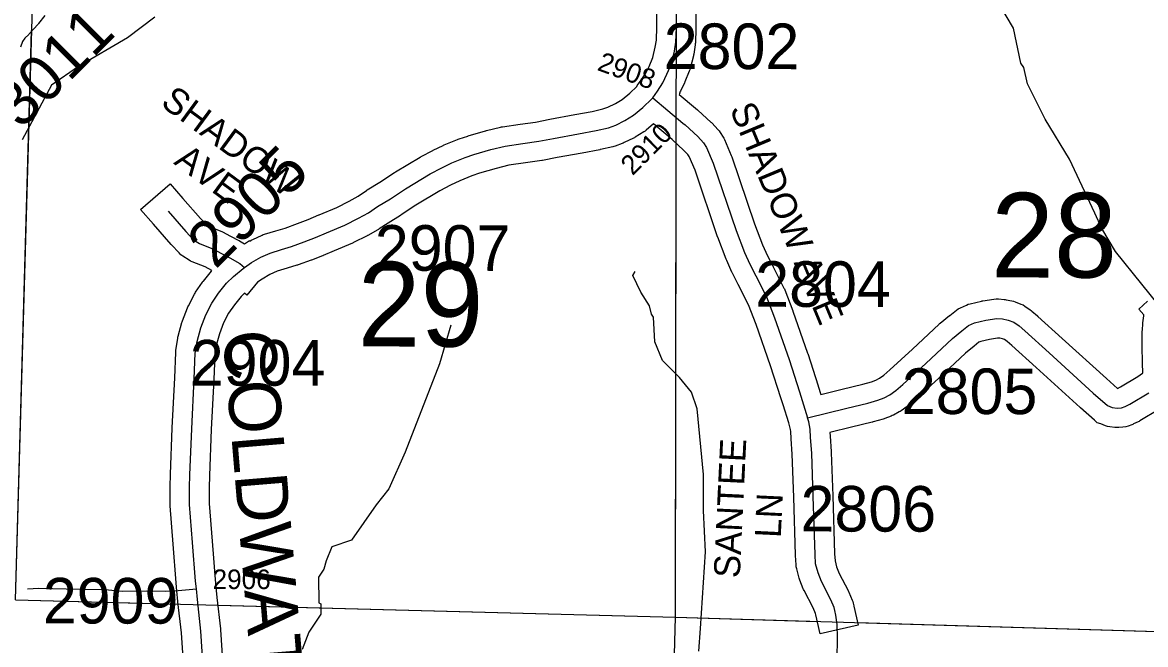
# Model space of a CAD drawing. Extents: x -132.8 to -73.3, y -60 to -26.
# Drawn here: x -120.572 to -118.847, y -37.469 to -36.514 of the extents above; entities that cross this region are included whole.
import ezdxf

# ---------------------------------------------------------------- set-up
doc = ezdxf.new("R2010")
doc.units = 0
for name, color, linetype in [('tdCoHydroRiver', 7, 'Continuous'), ('tdCoSecRdNmbr', 7, 'Continuous'), ('tdCoSecRdTxt', 7, 'Continuous'), ('tdCoSecRteBand', 7, 'Continuous'), ('tdCoSecRteCL', 7, 'Continuous'), ('tdCoSectLine', 7, 'Continuous'), ('tdCoSectLinePart', 7, 'Continuous'), ('tdCoSectNmbr', 7, 'Continuous'), ('tdCoSurfAsphalt', 7, 'Continuous'), ('tdCoSurfGravel', 7, 'Continuous'), ('tdCoSurfLNO', 7, 'Continuous')]:
    doc.layers.add(name, color=color, linetype=linetype)

msp = doc.modelspace()

# ---------------------------------------------------------------- linework, layer by layer
at = {"layer": 'tdCoHydroRiver'}
for points in [[(-118.8126, -36.9658), (-118.8936, -36.8658), (-118.9147, -36.8305), (-118.9251, -36.8066), (-118.9639, -36.7235), (-119.0017, -36.6625), (-119.0287, -36.6081), (-119.0343, -36.5828), (-119.0389, -36.5763), (-119.05, -36.5224), (-119.0712, -36.4871), (-119.0939, -36.4518), (-119.1149, -36.4118), (-119.1457, -36.2674), (-119.1558, -36.2308), (-119.1614, -36.2055), (-119.1686, -36.18), (-119.1679, -36.1532)], [(-120.3689, -36.5055), (-120.4108, -36.5375), (-120.4861, -36.5812), (-120.5279, -36.6101), (-120.5728, -36.694)], [(-119.5335, -37.4794), (-119.531, -37.4448), (-119.5231, -37.3267), (-119.5261, -37.2635), (-119.5262, -37.2083), (-119.5361, -37.1071), (-119.5449, -37.0816), (-119.5632, -37.059), (-119.5893, -37.0331), (-119.6012, -37.0043), (-119.6033, -36.9664), (-119.6063, -36.9616), (-119.6091, -36.9489), (-119.6228, -36.928), (-119.6347, -36.9025), (-119.6314, -36.8963)], [(-119.9145, -36.9785), (-119.9319, -37.038), (-119.9845, -37.1738), (-120.0097, -37.2299), (-120.0293, -37.2546), (-120.0671, -37.3088), (-120.0973, -37.319), (-120.1058, -37.3408), (-120.1093, -37.3534), (-120.1175, -37.3658), (-120.117, -37.4052), (-120.1139, -37.4069), (-120.1143, -37.4226), (-120.1324, -37.4505), (-120.1426, -37.4771)]]:
    msp.add_lwpolyline(points, dxfattribs=at)
at = {"layer": 'tdCoSecRteBand'}
for points in [[(-120.3241, -37.5133), (-120.3281, -37.4512), (-120.3335, -37.4037), (-120.3335, -37.4034), (-120.3336, -37.4031), (-120.3351, -37.3866), (-120.3362, -37.375), (-120.3362, -37.3748), (-120.3362, -37.3746), (-120.341, -37.315), (-120.341, -37.315), (-120.341, -37.3149), (-120.3455, -37.2563), (-120.3456, -37.2552), (-120.3456, -37.2541), (-120.3457, -37.2283), (-120.3457, -37.2277), (-120.3457, -37.2271), (-120.3451, -37.2077), (-120.3451, -37.2076), (-120.3451, -37.2074), (-120.3422, -37.1367), (-120.3422, -37.1366), (-120.3422, -37.1364), (-120.3385, -37.0597), (-120.337, -37.0206), (-120.3369, -37.0188), (-120.3366, -37.0171), (-120.3338, -36.9991), (-120.3335, -36.9974), (-120.3331, -36.9958), (-120.3273, -36.9748), (-120.3269, -36.9735), (-120.3264, -36.9722), (-120.3189, -36.9522), (-120.3182, -36.9505), (-120.3174, -36.9489), (-120.3081, -36.9311), (-120.3073, -36.9295), (-120.3063, -36.928), (-120.2958, -36.9127), (-120.2952, -36.9118), (-120.2945, -36.9109), (-120.2822, -36.8956), (-120.2815, -36.8946), (-120.2916, -36.8893), (-120.3116, -36.8812), (-120.3141, -36.8802), (-120.3164, -36.8788), (-120.3258, -36.8729), (-120.3291, -36.8707), (-120.3318, -36.8678), (-120.3434, -36.8552), (-120.3437, -36.8549), (-120.3439, -36.8546), (-120.3711, -36.8236), (-120.3908, -36.801), (-120.3456, -36.7615), (-120.3259, -36.7841), (-120.299, -36.8149), (-120.2904, -36.8242), (-120.2867, -36.8266), (-120.2677, -36.8342), (-120.2663, -36.8348), (-120.2649, -36.8355), (-120.2529, -36.8419), (-120.2402, -36.8485), (-120.2395, -36.8488), (-120.2388, -36.8492), (-120.2312, -36.8537), (-120.2237, -36.8485), (-120.223, -36.8495), (-120.221, -36.8483), (-120.2198, -36.8476), (-120.2184, -36.847), (-120.2042, -36.8405), (-120.2024, -36.8397), (-120.2005, -36.8392), (-120.1833, -36.8339), (-120.1832, -36.8339), (-120.1831, -36.8338), (-120.1687, -36.8296), (-120.1499, -36.8227), (-120.1337, -36.8165), (-120.1171, -36.8093), (-120.117, -36.8092), (-120.1168, -36.8091), (-120.0897, -36.7978), (-120.0703, -36.7881), (-120.0567, -36.7806), (-120.0438, -36.7718), (-120.0433, -36.7715), (-120.0427, -36.7711), (-120.0233, -36.7592), (-120.0007, -36.7442), (-120.0001, -36.7438), (-119.9995, -36.7434), (-119.9614, -36.7205), (-119.9606, -36.72), (-119.9598, -36.7196), (-119.9421, -36.7104), (-119.9418, -36.7102), (-119.9415, -36.7101), (-119.9263, -36.7026), (-119.9254, -36.7022), (-119.9246, -36.7018), (-119.9042, -36.6933), (-119.9029, -36.6928), (-119.9016, -36.6924), (-119.8881, -36.6882), (-119.8879, -36.6881), (-119.8876, -36.688), (-119.8613, -36.6802), (-119.8606, -36.68), (-119.8598, -36.6798), (-119.8379, -36.6745), (-119.8365, -36.6742), (-119.8351, -36.674), (-119.808, -36.6702), (-119.7842, -36.6667), (-119.7624, -36.6625), (-119.7623, -36.6625), (-119.7622, -36.6625), (-119.7238, -36.6553), (-119.6971, -36.6504), (-119.6808, -36.6466), (-119.673, -36.6438), (-119.6615, -36.6382), (-119.6513, -36.6319), (-119.6397, -36.6222), (-119.6289, -36.6119), (-119.628, -36.6108), (-119.6219, -36.6024), (-119.6149, -36.5916), (-119.61, -36.5812), (-119.6043, -36.5676), (-119.6004, -36.5519), (-119.5987, -36.5409), (-119.5979, -36.5212), (-119.5975, -36.4636)], [(-119.5375, -36.4642), (-119.5379, -36.5221), (-119.5379, -36.5225), (-119.5379, -36.523), (-119.5388, -36.545), (-119.5389, -36.5466), (-119.5391, -36.5483), (-119.5413, -36.5624), (-119.5415, -36.5638), (-119.5418, -36.5651), (-119.5466, -36.5844), (-119.5472, -36.5866), (-119.5481, -36.5887), (-119.5549, -36.605), (-119.5551, -36.6056), (-119.5554, -36.6063), (-119.5615, -36.6191), (-119.5624, -36.6209), (-119.5631, -36.622), (-119.5625, -36.6225), (-119.5637, -36.6242), (-119.5388, -36.6452), (-119.5353, -36.6482), (-119.5348, -36.6486), (-119.5344, -36.649), (-119.5149, -36.6667), (-119.5139, -36.6676), (-119.5131, -36.6685), (-119.5042, -36.6782), (-119.5022, -36.6803), (-119.5007, -36.6827), (-119.4963, -36.6898), (-119.4951, -36.6917), (-119.4943, -36.6937), (-119.4837, -36.7181), (-119.4832, -36.7193), (-119.4828, -36.7204), (-119.4479, -36.823), (-119.4356, -36.8555), (-119.4282, -36.8721), (-119.4195, -36.8888), (-119.4194, -36.889), (-119.4193, -36.8891), (-119.4028, -36.9217), (-119.4021, -36.923), (-119.4016, -36.9245), (-119.3892, -36.9565), (-119.3891, -36.957), (-119.3889, -36.9574), (-119.3665, -37.0218), (-119.3663, -37.0221), (-119.3662, -37.0224), (-119.3502, -37.072), (-119.3502, -37.0722), (-119.3501, -37.0723), (-119.3461, -37.0851)], [(-120.5379, -36.5033), (-120.5475, -36.5154), (-120.5482, -36.5162), (-120.5488, -36.5169), (-120.5614, -36.5307), (-120.562, -36.5314), (-120.5627, -36.532), (-120.5687, -36.5379), (-120.5721, -36.5432), (-120.5755, -36.5519)], [(-119.3472, -37.4528), (-119.3539, -37.4236), (-119.3539, -37.4235), (-119.3543, -37.4217), (-119.3579, -37.413), (-119.3718, -37.3864), (-119.3725, -37.385), (-119.3731, -37.3835), (-119.3783, -37.3705), (-119.3789, -37.3688), (-119.3794, -37.3671), (-119.3831, -37.353), (-119.3839, -37.35), (-119.3841, -37.3469), (-119.3848, -37.3326), (-119.3848, -37.3323), (-119.3848, -37.332), (-119.3878, -37.2428), (-119.39, -37.1768), (-119.3917, -37.1534), (-119.3917, -37.1532), (-119.3917, -37.153), (-119.3923, -37.1421), (-119.3929, -37.1388), (-119.3953, -37.129), (-119.4039, -37.1012), (-119.4073, -37.0903), (-119.4232, -37.0412), (-119.4454, -36.9776), (-119.457, -36.9475), (-119.4728, -36.9164), (-119.4818, -36.8991), (-119.4822, -36.8982), (-119.4826, -36.8974), (-119.4907, -36.8792), (-119.4911, -36.8784), (-119.4914, -36.8776), (-119.5042, -36.8438), (-119.5044, -36.8433), (-119.5046, -36.8428), (-119.5392, -36.7409), (-119.5484, -36.7196), (-119.5502, -36.7168), (-119.5563, -36.7102), (-119.5744, -36.6937), (-119.5774, -36.6911), (-119.6029, -36.6697), (-119.6145, -36.6793), (-119.6161, -36.6807), (-119.6179, -36.6818), (-119.6312, -36.69), (-119.6325, -36.6908), (-119.6338, -36.6914), (-119.648, -36.6984), (-119.6495, -36.6991), (-119.651, -36.6997), (-119.6621, -36.7037), (-119.6638, -36.7043), (-119.6656, -36.7047), (-119.6843, -36.709), (-119.6849, -36.7091), (-119.6855, -36.7093), (-119.7129, -36.7143), (-119.7129, -36.7143), (-119.7129, -36.7143), (-119.7512, -36.7214), (-119.7735, -36.7257), (-119.7742, -36.7259), (-119.7748, -36.726), (-119.7995, -36.7295), (-119.7995, -36.7295), (-119.7996, -36.7296), (-119.8252, -36.7332), (-119.845, -36.738), (-119.8703, -36.7455), (-119.8823, -36.7493), (-119.9007, -36.7569), (-119.9147, -36.7638), (-119.9313, -36.7724), (-119.968, -36.7945), (-119.9905, -36.8095), (-119.991, -36.8098), (-119.9915, -36.8101), (-120.0108, -36.8219), (-120.0242, -36.831), (-120.0253, -36.8317), (-120.0265, -36.8324), (-120.0417, -36.8408), (-120.0422, -36.8411), (-120.0428, -36.8414), (-120.0637, -36.8519), (-120.0646, -36.8524), (-120.0656, -36.8527), (-120.0934, -36.8644), (-120.1104, -36.8718), (-120.111, -36.8721), (-120.1117, -36.8723), (-120.1286, -36.8788), (-120.1289, -36.8789), (-120.1291, -36.879), (-120.149, -36.8862), (-120.1499, -36.8866), (-120.1508, -36.8868), (-120.1659, -36.8913), (-120.1811, -36.896), (-120.1923, -36.901), (-120.2043, -36.9079), (-120.2111, -36.9127), (-120.2279, -36.9325), (-120.2314, -36.9296), (-120.2365, -36.9345), (-120.2469, -36.9475), (-120.2558, -36.9605), (-120.2634, -36.975), (-120.2698, -36.9921), (-120.2748, -37.0101), (-120.2771, -37.0247), (-120.2785, -37.0621), (-120.2785, -37.0623), (-120.2785, -37.0624), (-120.2823, -37.1392), (-120.2851, -37.2097), (-120.2857, -37.2285), (-120.2856, -37.2528), (-120.2812, -37.3103), (-120.2764, -37.3696), (-120.2754, -37.381), (-120.2738, -37.3972), (-120.2684, -37.4452), (-120.2684, -37.4459), (-120.2683, -37.4467), (-120.2643, -37.509)], [(-119.3461, -37.0851), (-119.3132, -37.0771), (-119.3132, -37.0771), (-119.3131, -37.0771), (-119.2817, -37.0696), (-119.2681, -37.0657), (-119.2615, -37.0632), (-119.2562, -37.0603), (-119.2494, -37.0555), (-119.24, -37.0473), (-119.2052, -37.0157), (-119.1645, -36.9772), (-119.1636, -36.9764), (-119.1627, -36.9757), (-119.1484, -36.9641), (-119.1483, -36.9639), (-119.1481, -36.9638), (-119.1377, -36.9556), (-119.1349, -36.9535), (-119.1317, -36.952), (-119.1226, -36.9478), (-119.1197, -36.9465), (-119.1167, -36.9458), (-119.0992, -36.9418), (-119.0983, -36.9416), (-119.0974, -36.9415), (-119.0806, -36.9388), (-119.0769, -36.9382), (-119.0732, -36.9385), (-119.0646, -36.9392), (-119.0629, -36.9394), (-119.0613, -36.9397), (-119.0526, -36.9414), (-119.0501, -36.9419), (-119.0477, -36.9429), (-119.0388, -36.9463), (-119.0354, -36.9476), (-119.0325, -36.9497), (-119.0244, -36.9554), (-119.0231, -36.9562), (-119.022, -36.9572), (-119.0134, -36.9646), (-119.013, -36.9649), (-119.0127, -36.9652), (-118.9752, -36.9992), (-118.9752, -36.9992), (-118.9752, -36.9992), (-118.9075, -37.0607), (-118.8906, -37.0758), (-118.8903, -37.0758), (-118.8859, -37.0737), (-118.8591, -37.0576), (-118.852, -37.0523), (-118.8516, -37.0519), (-118.8516, -37.0496), (-118.8518, -37.0396), (-118.8525, -37.008), (-118.8525, -37.0075), (-118.8525, -37.0069), (-118.8523, -36.9882), (-118.8523, -36.9873), (-118.8522, -36.9865), (-118.8515, -36.9761), (-118.8514, -36.9756), (-118.8514, -36.9752), (-118.8506, -36.968), (-118.8505, -36.9666), (-118.8502, -36.9652), (-118.8498, -36.9629), (-118.8577, -36.9539), (-118.8441, -36.9419)], [(-118.827, -37.1083), (-118.8561, -37.1258), (-118.8573, -37.1265), (-118.8586, -37.1271), (-118.8657, -37.1305), (-118.8671, -37.1312), (-118.8685, -37.1317), (-118.8739, -37.1337), (-118.8778, -37.1351), (-118.882, -37.1354), (-118.8886, -37.1359), (-118.8917, -37.1361), (-118.8947, -37.1357), (-118.9023, -37.1348), (-118.9057, -37.1343), (-118.9088, -37.1332), (-118.9162, -37.1305), (-118.9215, -37.1285), (-118.9258, -37.1247), (-118.9475, -37.1055), (-118.9476, -37.1054), (-118.9478, -37.1053), (-119.0156, -37.0436), (-119.0527, -37.0099), (-119.0599, -37.0037), (-119.0639, -37.001), (-119.067, -36.9998), (-119.0714, -36.9989), (-119.0747, -36.9986), (-119.0869, -37.0006), (-119.1004, -37.0036), (-119.1035, -37.005), (-119.1108, -37.0108), (-119.1241, -37.0215), (-119.1642, -37.0595), (-119.1644, -37.0597), (-119.1646, -37.0599), (-119.1999, -37.0919), (-119.2002, -37.0922), (-119.2005, -37.0924), (-119.2113, -37.1018), (-119.2124, -37.1027), (-119.2135, -37.1036), (-119.2229, -37.1102), (-119.2244, -37.1113), (-119.226, -37.1121), (-119.2346, -37.1168), (-119.2363, -37.1177), (-119.2381, -37.1185), (-119.2478, -37.1221), (-119.249, -37.1226), (-119.2503, -37.123), (-119.2658, -37.1274), (-119.2665, -37.1276), (-119.2671, -37.1278), (-119.2991, -37.1354), (-119.3321, -37.1435), (-119.3318, -37.1493), (-119.3301, -37.173), (-119.33, -37.1736), (-119.33, -37.1742), (-119.3278, -37.2408), (-119.3278, -37.2408), (-119.3278, -37.2408), (-119.3249, -37.3298), (-119.3243, -37.3407), (-119.3218, -37.35), (-119.3179, -37.36), (-119.3041, -37.3865), (-119.3034, -37.3877), (-119.3029, -37.3889), (-119.2979, -37.4012), (-119.297, -37.4034), (-119.2964, -37.4059), (-119.2954, -37.4101), (-119.2954, -37.4101), (-119.2954, -37.4101), (-119.2954, -37.4102), (-119.2887, -37.4395), (-119.3472, -37.4528)]]:
    msp.add_lwpolyline(points, dxfattribs=at)
at = {"layer": 'tdCoSecRteCL'}
for points in [[(-119.6043, -36.6293), (-119.5972, -36.6194), (-119.5886, -36.6063), (-119.5826, -36.5934), (-119.5757, -36.5771), (-119.5709, -36.5578), (-119.5688, -36.5438), (-119.5679, -36.5218), (-119.5673, -36.4339)], [(-120.2314, -36.8902), (-120.2203, -36.8825), (-120.206, -36.8743), (-120.1918, -36.8679), (-120.1745, -36.8626), (-120.1593, -36.8581), (-120.1394, -36.8508), (-120.1224, -36.8443), (-120.1052, -36.8368), (-120.0771, -36.8251), (-120.0563, -36.8146), (-120.041, -36.8061), (-120.027, -36.7967), (-120.0071, -36.7845), (-119.984, -36.7691), (-119.946, -36.7462), (-119.9283, -36.737), (-119.913, -36.7295), (-119.8926, -36.721), (-119.8791, -36.7168), (-119.8528, -36.709), (-119.8309, -36.7037), (-119.8038, -36.6999), (-119.7792, -36.6963), (-119.7567, -36.692), (-119.7183, -36.6848), (-119.691, -36.6798), (-119.6723, -36.6755), (-119.6612, -36.6715), (-119.647, -36.6645), (-119.6337, -36.6563), (-119.6197, -36.6446), (-119.6058, -36.6312), (-119.6043, -36.6293)], [(-119.6043, -36.6293), (-119.5581, -36.6682), (-119.5546, -36.6711), (-119.5351, -36.6889), (-119.5262, -36.6985), (-119.5218, -36.7057), (-119.5112, -36.7301), (-119.4762, -36.8332), (-119.4633, -36.8669), (-119.4552, -36.8852), (-119.4461, -36.9027), (-119.4296, -36.9353), (-119.4172, -36.9673), (-119.3948, -37.0317), (-119.3788, -37.0812), (-119.3664, -37.121)], [(-120.3485, -36.8038), (-120.3213, -36.8349), (-120.3098, -36.8475), (-120.3004, -36.8534), (-120.2789, -36.862), (-120.2668, -36.8685), (-120.254, -36.8751), (-120.2385, -36.8842), (-120.2314, -36.8902)], [(-120.2942, -37.5114), (-120.2982, -37.4486), (-120.3037, -37.4003), (-120.3052, -37.3838), (-120.3063, -37.3722), (-120.3111, -37.3126), (-120.3156, -37.254), (-120.3157, -37.2281), (-120.3151, -37.2086), (-120.3123, -37.1379), (-120.3085, -37.061), (-120.307, -37.0218), (-120.3041, -37.0038), (-120.2983, -36.9828), (-120.2908, -36.9628), (-120.2815, -36.945), (-120.271, -36.9297), (-120.2588, -36.9143), (-120.248, -36.9039), (-120.2333, -36.8915), (-120.2314, -36.8902)], [(-119.3664, -37.121), (-119.3061, -37.1062), (-119.2741, -37.0986), (-119.2585, -37.0941), (-119.2489, -37.0905), (-119.2403, -37.0858), (-119.2309, -37.0791), (-119.2201, -37.0697), (-119.1848, -37.0377), (-119.1439, -36.999), (-119.1296, -36.9874), (-119.1192, -36.9792), (-119.1101, -36.975), (-119.0926, -36.9711), (-119.0758, -36.9684), (-119.0672, -36.9691), (-119.0585, -36.9708), (-119.0497, -36.9743), (-119.0415, -36.98), (-119.0329, -36.9874), (-118.9954, -37.0214), (-118.9276, -37.0831), (-118.9059, -37.1023), (-118.8985, -37.105), (-118.8908, -37.106), (-118.8842, -37.1055), (-118.8788, -37.1035), (-118.8716, -37.1001), (-118.8425, -37.0826)], [(-119.3246, -37.4169), (-119.3247, -37.4168), (-119.3256, -37.4126), (-119.3307, -37.4004), (-119.3452, -37.3725), (-119.3504, -37.3594), (-119.3541, -37.3454), (-119.3548, -37.3311), (-119.3578, -37.2418), (-119.36, -37.1752), (-119.3617, -37.1513), (-119.3625, -37.1387), (-119.3644, -37.1271), (-119.3664, -37.121)]]:
    msp.add_lwpolyline(points, dxfattribs=at)
at = {"layer": 'tdCoSectLine'}
for points in [[(-120.5828, -37.4006), (-120.5546, -36.3995)], [(-119.5691, -37.4274), (-119.5677, -36.4339)], [(-120.5828, -37.4006), (-119.5691, -37.4274)], [(-119.5966, -38.4368), (-119.5957, -38.4192), (-119.5691, -37.4274)], [(-119.5691, -37.4274), (-118.5726, -37.457)]]:
    msp.add_lwpolyline(points, dxfattribs=at)
at = {"layer": 'tdCoSectLinePart'}
for points in [[(-120.5828, -37.4006), (-120.5582, -36.5263)], [(-119.5691, -37.4274), (-119.5681, -36.7003)], [(-120.5828, -37.4006), (-120.3331, -37.4072)], [(-120.2727, -37.4088), (-119.5691, -37.4274)], [(-119.5966, -38.4368), (-119.5957, -38.4192), (-119.5691, -37.4274)], [(-119.5691, -37.4274), (-119.3519, -37.4338)], [(-119.29, -37.4357), (-118.5726, -37.457)]]:
    msp.add_lwpolyline(points, dxfattribs=at)
at = {"layer": 'tdCoSurfAsphalt'}
msp.add_lwpolyline([(-120.2942, -37.5114), (-120.2982, -37.4486), (-120.3037, -37.4003), (-120.3052, -37.3838), (-120.3063, -37.3722), (-120.3111, -37.3126), (-120.3156, -37.254), (-120.3157, -37.2281), (-120.3151, -37.2086), (-120.3123, -37.1379), (-120.3085, -37.061), (-120.307, -37.0218), (-120.3041, -37.0038), (-120.2983, -36.9828), (-120.2908, -36.9628), (-120.2815, -36.945), (-120.271, -36.9297), (-120.2588, -36.9143), (-120.248, -36.9039), (-120.2333, -36.8915), (-120.2314, -36.8902), (-120.2203, -36.8825), (-120.206, -36.8743), (-120.1918, -36.8679), (-120.1745, -36.8626), (-120.1593, -36.8581), (-120.1394, -36.8508), (-120.1224, -36.8443), (-120.1052, -36.8368), (-120.0771, -36.8251), (-120.0563, -36.8146), (-120.041, -36.8061), (-120.027, -36.7967), (-120.0071, -36.7845), (-119.984, -36.7691), (-119.946, -36.7462), (-119.9283, -36.737), (-119.913, -36.7295), (-119.8926, -36.721), (-119.8791, -36.7168), (-119.8528, -36.709), (-119.8309, -36.7037), (-119.8038, -36.6999), (-119.7792, -36.6963), (-119.7567, -36.692), (-119.7183, -36.6848), (-119.691, -36.6798), (-119.6723, -36.6755), (-119.6612, -36.6715), (-119.647, -36.6645), (-119.6337, -36.6563), (-119.6197, -36.6446), (-119.6058, -36.6312), (-119.6043, -36.6293), (-119.5972, -36.6194), (-119.5886, -36.6063), (-119.5826, -36.5934), (-119.5757, -36.5771), (-119.5709, -36.5578), (-119.5688, -36.5438), (-119.5679, -36.5218), (-119.5673, -36.4339)], dxfattribs=at)
at = {"layer": 'tdCoSurfGravel'}
for p, q in [((-119.6043, -36.6293), (-119.5581, -36.6682)), ((-119.3246, -37.4169), (-119.3247, -37.4168))]:
    msp.add_line(p, q, dxfattribs=at)
for points in [[(-119.5581, -36.6682), (-119.5546, -36.6711), (-119.5351, -36.6889), (-119.5262, -36.6985), (-119.5218, -36.7057), (-119.5112, -36.7301), (-119.4762, -36.8332), (-119.4633, -36.8669), (-119.4552, -36.8852), (-119.4461, -36.9027), (-119.4296, -36.9353), (-119.4172, -36.9673), (-119.3948, -37.0317), (-119.3788, -37.0812), (-119.3664, -37.121)], [(-120.3485, -36.8038), (-120.3213, -36.8349), (-120.3098, -36.8475), (-120.3004, -36.8534), (-120.2789, -36.862), (-120.2668, -36.8685), (-120.254, -36.8751), (-120.2385, -36.8842), (-120.2314, -36.8902)], [(-119.3664, -37.121), (-119.3061, -37.1062), (-119.2741, -37.0986), (-119.2585, -37.0941), (-119.2489, -37.0905), (-119.2403, -37.0858), (-119.2309, -37.0791), (-119.2201, -37.0697), (-119.1848, -37.0377), (-119.1439, -36.999), (-119.1296, -36.9874), (-119.1192, -36.9792), (-119.1101, -36.975), (-119.0926, -36.9711), (-119.0758, -36.9684), (-119.0672, -36.9691), (-119.0585, -36.9708), (-119.0497, -36.9743), (-119.0415, -36.98), (-119.0329, -36.9874), (-118.9954, -37.0214), (-118.9276, -37.0831), (-118.9059, -37.1023), (-118.8985, -37.105), (-118.8908, -37.106), (-118.8842, -37.1055), (-118.8788, -37.1035), (-118.8716, -37.1001), (-118.8425, -37.0826)], [(-119.3247, -37.4168), (-119.3256, -37.4126), (-119.3307, -37.4004), (-119.3452, -37.3725), (-119.3504, -37.3594), (-119.3541, -37.3454), (-119.3548, -37.3311), (-119.3578, -37.2418), (-119.36, -37.1752), (-119.3617, -37.1513), (-119.3625, -37.1387), (-119.3644, -37.1271), (-119.3664, -37.121)]]:
    msp.add_lwpolyline(points, dxfattribs=at)
at = {"layer": 'tdCoSurfLNO'}
for p, q in [((-120.5647, -37.3838), (-120.5472, -37.3828)), ((-120.5472, -37.3828), (-120.4843, -37.3845)), ((-120.4843, -37.3845), (-120.4456, -37.385)), ((-120.4456, -37.385), (-120.4187, -37.3872)), ((-120.4187, -37.3872), (-120.3812, -37.387)), ((-120.3812, -37.387), (-120.3525, -37.3872)), ((-120.3525, -37.3872), (-120.3387, -37.3869)), ((-120.3387, -37.3869), (-120.3052, -37.3838)), ((-119.3229, -37.4244), (-119.3246, -37.4169)), ((-119.321, -37.4387), (-119.3229, -37.4244)), ((-119.3205, -37.4592), (-119.321, -37.4387)), ((-119.3212, -37.492), (-119.3205, -37.4592))]:
    msp.add_line(p, q, dxfattribs=at)

# ---------------------------------------------------------------- texts
at = {"layer": 'tdCoSecRdNmbr'}
for s, height, rotation, p in [('3011', 0.07, 44.9096, (-120.5746, -36.6795)), ('2802', 0.07, 359.9104, (-119.5874, -36.5852)), ('2908', 0.03, 339.9104, (-119.691, -36.5865)), ('2910', 0.03, 44.9103, (-119.6353, -36.7499)), ('2905', 0.07, 44.9097, (-120.276, -36.894)), ('2907', 0.07, 359.91, (-120.0312, -36.895)), ('2804', 0.07, 359.9105, (-119.4469, -36.9505)), ('2904', 0.07, 359.9099, (-120.3154, -37.0714)), ('2805', 0.07, 359.9106, (-119.2218, -37.1151)), ('2806', 0.07, 359.9106, (-119.3773, -37.2956)), ('2906', 0.03, 359.9099, (-120.2803, -37.384)), ('2909', 0.07, 359.9315, (-120.5411, -37.4369))]:
    msp.add_text(s, height=height, rotation=rotation, dxfattribs=at).set_placement(p)
at = {"layer": 'tdCoSecRdTxt'}
for s, height, rotation, p in [('SHADOW', 0.04, 323.6477, (-120.3618, -36.6407)), ('SHADOW AVE', 0.04, 292.6383, (-119.4865, -36.6466)), ('AVE ', 0.04, 323.6477, (-120.3413, -36.7302)), ('COLDWATER AVE', 0.08, 274.7773, (-120.2648, -36.9891)), ('SANTEE', 0.04, 87.2635, (-119.4707, -37.3678)), ('LN', 0.04, 87.2635, (-119.4077, -37.306))]:
    msp.add_text(s, height=height, rotation=rotation, dxfattribs=at).set_placement(p)
at = {"layer": 'tdCoSectNmbr'}
for s, rotation, p in [('28', 359.9107, (-119.0847, -36.9054)), ('29', 359.91, (-120.0577, -37.0114))]:
    msp.add_text(s, height=0.13, rotation=rotation, dxfattribs=at).set_placement(p)

doc.saveas('drawing.dxf')
